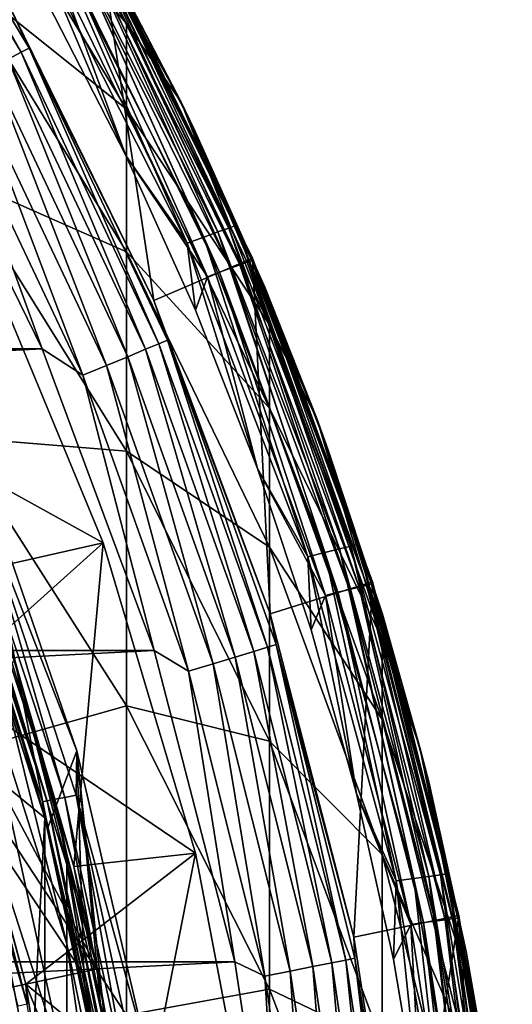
# Model space of a CAD drawing. Header units: millimetres. Extents: x -30 to 76, y -3 to 301.
# Tile 352 of 356: x 11.91 to 13.93, y 289.25 to 293.3. Entities that reach past the tile are written whole.
import ezdxf

# ---------------------------------------------------------------- set-up
doc = ezdxf.new("R2010")
doc.units = ezdxf.units.MM
doc.header["$LTSCALE"] = 81.481481
for name, color, linetype in [('132', 7, 'CONTINUOUS'), ('135', 7, 'CONTINUOUS'), ('136', 7, 'CONTINUOUS'), ('139', 7, 'CONTINUOUS'), ('146', 7, 'CONTINUOUS'), ('148', 7, 'CONTINUOUS'), ('149', 7, 'CONTINUOUS'), ('152', 7, 'CONTINUOUS'), ('154', 7, 'CONTINUOUS'), ('155', 7, 'CONTINUOUS'), ('157', 7, 'CONTINUOUS'), ('161', 7, 'CONTINUOUS'), ('276', 7, 'CONTINUOUS'), ('278', 7, 'CONTINUOUS'), ('279', 7, 'CONTINUOUS'), ('280', 7, 'CONTINUOUS'), ('282', 7, 'CONTINUOUS'), ('287', 7, 'CONTINUOUS'), ('289', 7, 'CONTINUOUS'), ('290', 7, 'CONTINUOUS'), ('407', 7, 'CONTINUOUS'), ('413', 7, 'CONTINUOUS'), ('460', 7, 'CONTINUOUS'), ('462', 7, 'CONTINUOUS')]:
    doc.layers.add(name, color=color, linetype=linetype)

msp = doc.modelspace()

# ---------------------------------------------------------------- linework, layer by layer
at = {"layer": '132', "color": 7, "linetype": 'CONTINUOUS', "true_color": 0xaaaaaa}
for points in [[(12.3469, 293.2855, 36.742), (11.6406, 294.1009, 33.2646), (11.6406, 294.4611, 36.6596), (12.3469, 293.2855, 36.742)], [(12.3469, 293.2855, 36.742), (11.6406, 294.4611, 36.6596), (11.881, 294.2055, 40), (12.3469, 293.2855, 36.742)], [(12.5693, 292.9655, 40), (12.3469, 293.2855, 36.742), (11.881, 294.2055, 40), (12.5693, 292.9655, 40)], [(12.3469, 292.9342, 33.4308), (11.6406, 293.4991, 29.9041), (11.6406, 294.1009, 33.2646), (12.3469, 292.9342, 33.4308)], [(12.3469, 292.9342, 33.4308), (11.6406, 294.1009, 33.2646), (12.3469, 293.2855, 36.742), (12.3469, 292.9342, 33.4308)], [(12.3469, 292.3473, 30.1531), (11.6406, 292.6589, 26.595), (11.6406, 293.4991, 29.9041), (12.3469, 292.3473, 30.1531)], [(12.3469, 292.3473, 30.1531), (11.6406, 293.4991, 29.9041), (12.3469, 292.9342, 33.4308), (12.3469, 292.3473, 30.1531)], [(12.9343, 292.0466, 36.8288), (12.3469, 292.9342, 33.4308), (12.3469, 293.2855, 36.742), (12.9343, 292.0466, 36.8288)], [(12.9343, 292.0466, 36.8288), (12.3469, 293.2855, 36.742), (12.5693, 292.9655, 40), (12.9343, 292.0466, 36.8288)], [(13.1285, 291.6623, 40), (12.9343, 292.0466, 36.8288), (12.5693, 292.9655, 40), (13.1285, 291.6623, 40)], [(12.9343, 291.7046, 33.6059), (12.3469, 292.3473, 30.1531), (12.3469, 292.9342, 33.4308), (12.9343, 291.7046, 33.6059)], [(12.9343, 291.7046, 33.6059), (12.3469, 292.9342, 33.4308), (12.9343, 292.0466, 36.8288), (12.9343, 291.7046, 33.6059)], [(12.3469, 291.5278, 26.9257), (11.6406, 291.5846, 23.3545), (11.6406, 292.6589, 26.595), (12.3469, 291.5278, 26.9257)], [(12.3469, 291.5278, 26.9257), (11.6406, 292.6589, 26.595), (12.3469, 292.3473, 30.1531), (12.3469, 291.5278, 26.9257)], [(12.9343, 291.1334, 30.4155), (12.3469, 291.5278, 26.9257), (12.3469, 292.3473, 30.1531), (12.9343, 291.1334, 30.4155)], [(12.9343, 291.1334, 30.4155), (12.3469, 292.3473, 30.1531), (12.9343, 291.7046, 33.6059), (12.9343, 291.1334, 30.4155)], [(13.3972, 290.7562, 36.9193), (12.9343, 291.7046, 33.6059), (12.9343, 292.0466, 36.8288), (13.3972, 290.7562, 36.9193)], [(13.3972, 290.7562, 36.9193), (12.9343, 292.0466, 36.8288), (13.1285, 291.6623, 40), (13.3972, 290.7562, 36.9193)], [(13.3972, 290.4239, 33.7882), (12.9343, 291.1334, 30.4155), (12.9343, 291.7046, 33.6059), (13.3972, 290.4239, 33.7882)], [(13.3972, 290.4239, 33.7882), (12.9343, 291.7046, 33.6059), (13.3972, 290.7562, 36.9193), (13.3972, 290.4239, 33.7882)], [(13.5531, 290.3091, 40), (13.3972, 290.7562, 36.9193), (13.1285, 291.6623, 40), (13.5531, 290.3091, 40)], [(12.3469, 290.48, 23.765), (11.6406, 290.2816, 20.1989), (11.6406, 291.5846, 23.3545), (12.3469, 290.48, 23.765)], [(12.3469, 290.48, 23.765), (11.6406, 291.5846, 23.3545), (12.3469, 291.5278, 26.9257), (12.3469, 290.48, 23.765)], [(12.9343, 290.3357, 27.2741), (12.3469, 290.48, 23.765), (12.3469, 291.5278, 26.9257), (12.9343, 290.3357, 27.2741)], [(12.9343, 290.3357, 27.2741), (12.3469, 291.5278, 26.9257), (12.9343, 291.1334, 30.4155), (12.9343, 290.3357, 27.2741)], [(13.3972, 289.869, 30.6889), (12.9343, 290.3357, 27.2741), (12.9343, 291.1334, 30.4155), (13.3972, 289.869, 30.6889)], [(13.3972, 289.869, 30.6889), (12.9343, 291.1334, 30.4155), (13.3972, 290.4239, 33.7882), (13.3972, 289.869, 30.6889)], [(13.731, 289.4267, 37.0125), (13.3972, 290.4239, 33.7882), (13.3972, 290.7562, 36.9193), (13.731, 289.4267, 37.0125)], [(13.731, 289.4267, 37.0125), (13.3972, 290.7562, 36.9193), (13.5531, 290.3091, 40), (13.731, 289.4267, 37.0125)], [(12.3469, 289.2092, 20.6873), (11.6406, 290.2816, 20.1989), (12.3469, 290.48, 23.765), (12.3469, 289.2092, 20.6873)], [(12.9343, 289.3158, 24.1977), (12.3469, 289.2092, 20.6873), (12.3469, 290.48, 23.765), (12.9343, 289.3158, 24.1977)], [(12.9343, 289.3158, 24.1977), (12.3469, 290.48, 23.765), (12.9343, 290.3357, 27.2741), (12.9343, 289.3158, 24.1977)], [(13.731, 289.1045, 33.9761), (13.3972, 289.869, 30.6889), (13.3972, 290.4239, 33.7882), (13.731, 289.1045, 33.9761)], [(13.731, 289.1045, 33.9761), (13.3972, 290.4239, 33.7882), (13.731, 289.4267, 37.0125), (13.731, 289.1045, 33.9761)], [(13.3972, 289.0941, 27.6371), (12.9343, 289.3158, 24.1977), (12.9343, 290.3357, 27.2741), (13.3972, 289.0941, 27.6371)], [(13.3972, 289.0941, 27.6371), (12.9343, 290.3357, 27.2741), (13.3972, 289.869, 30.6889), (13.3972, 289.0941, 27.6371)], [(12.3469, 289.2092, 20.6873), (11.6406, 288.7566, 17.1444), (11.6406, 290.2816, 20.1989), (12.3469, 289.2092, 20.6873)], [(13.8386, 288.92, 40), (13.731, 289.4267, 37.0125), (13.5531, 290.3091, 40), (13.8386, 288.92, 40)], [(13.731, 288.5664, 30.9705), (13.3972, 289.0941, 27.6371), (13.3972, 289.869, 30.6889), (13.731, 288.5664, 30.9705)], [(13.731, 288.5664, 30.9705), (13.3972, 289.869, 30.6889), (13.731, 289.1045, 33.9761), (13.731, 288.5664, 30.9705)], [(13.9326, 288.071, 37.1075), (13.731, 289.1045, 33.9761), (13.731, 289.4267, 37.0125), (13.9326, 288.071, 37.1075)], [(13.9326, 288.071, 37.1075), (13.731, 289.4267, 37.0125), (13.8386, 288.92, 40), (13.9326, 288.071, 37.1075)], [(12.9343, 288.0789, 21.202), (12.3469, 289.2092, 20.6873), (12.9343, 289.3158, 24.1977), (12.9343, 288.0789, 21.202)], [(13.3972, 288.1033, 24.6484), (12.9343, 288.0789, 21.202), (12.9343, 289.3158, 24.1977), (13.3972, 288.1033, 24.6484)], [(13.3972, 288.1033, 24.6484), (12.9343, 289.3158, 24.1977), (13.3972, 289.0941, 27.6371), (13.3972, 288.1033, 24.6484)]]:
    msp.add_3dface(points, dxfattribs=at)
at = {"layer": '135', "color": 7, "linetype": 'CONTINUOUS', "true_color": 0xaaaaaa}
for points in [[(11.7219, 290.6985, 33.7491), (12.101, 289.5024, 33.9194), (11.7219, 291.0328, 36.8999), (11.7219, 290.6985, 33.7491)], [(11.7219, 291.0328, 36.8999), (12.101, 289.5024, 33.9194), (12.101, 289.8276, 36.9844), (11.7219, 291.0328, 36.8999)], [(11.7219, 291.0328, 36.8999), (12.101, 289.8276, 36.9844), (11.8882, 290.6627, 40), (11.7219, 291.0328, 36.8999)], [(11.7219, 290.1401, 30.6303), (12.101, 288.9592, 30.8856), (11.7219, 290.6985, 33.7491), (11.7219, 290.1401, 30.6303)], [(11.7219, 290.6985, 33.7491), (12.101, 288.9592, 30.8856), (12.101, 289.5024, 33.9194), (11.7219, 290.6985, 33.7491)], [(11.8882, 290.6627, 40), (12.101, 289.8276, 36.9844), (12.2268, 289.3989, 40), (11.8882, 290.6627, 40)], [(11.7219, 289.3603, 27.5593), (12.101, 288.2007, 27.8982), (11.7219, 290.1401, 30.6303), (11.7219, 289.3603, 27.5593)], [(11.7219, 290.1401, 30.6303), (12.101, 288.2007, 27.8982), (12.101, 288.9592, 30.8856), (11.7219, 290.1401, 30.6303)], [(12.101, 289.5024, 33.9194), (12.3559, 288.2745, 34.0943), (12.101, 289.8276, 36.9844), (12.101, 289.5024, 33.9194)], [(12.101, 289.8276, 36.9844), (12.3559, 288.2745, 34.0943), (12.3559, 288.5903, 37.0711), (12.101, 289.8276, 36.9844)], [(12.101, 289.8276, 36.9844), (12.3559, 288.5903, 37.0711), (12.2268, 289.3989, 40), (12.101, 289.8276, 36.9844)], [(12.101, 288.9592, 30.8856), (12.3559, 287.7469, 31.1477), (12.101, 289.5024, 33.9194), (12.101, 288.9592, 30.8856)], [(12.101, 289.5024, 33.9194), (12.3559, 287.7469, 31.1477), (12.3559, 288.2745, 34.0943), (12.101, 289.5024, 33.9194)], [(12.2268, 289.3989, 40), (12.3559, 288.5903, 37.0711), (12.4315, 288.1066, 40), (12.2268, 289.3989, 40)], [(11.7219, 288.3633, 24.5518), (12.101, 287.2308, 24.9727), (11.7219, 289.3603, 27.5593), (11.7219, 288.3633, 24.5518)], [(11.7219, 289.3603, 27.5593), (12.101, 287.2308, 24.9727), (12.101, 288.2007, 27.8982), (11.7219, 289.3603, 27.5593)]]:
    msp.add_3dface(points, dxfattribs=at)
at = {"layer": '136', "color": 7, "linetype": 'CONTINUOUS', "true_color": 0xaaaaaa}
for points in [[(12.5693, 292.9655, 40), (11.881, 294.2055, 40), (12.2974, 293.4914, 111.7), (12.5693, 292.9655, 40)], [(12.6229, 292.8549, 111.7), (12.5693, 292.9655, 40), (12.2974, 293.4914, 111.7), (12.6229, 292.8549, 111.7)], [(13.1285, 291.6623, 40), (12.5693, 292.9655, 40), (12.9155, 292.2026, 111.7), (13.1285, 291.6623, 40)], [(12.9155, 292.2026, 111.7), (12.5693, 292.9655, 40), (12.6229, 292.8549, 111.7), (12.9155, 292.2026, 111.7)], [(13.1745, 291.5363, 111.7), (13.1285, 291.6623, 40), (12.9155, 292.2026, 111.7), (13.1745, 291.5363, 111.7)], [(13.5531, 290.3091, 40), (13.1285, 291.6623, 40), (13.3991, 290.8576, 111.7), (13.5531, 290.3091, 40)], [(13.3991, 290.8576, 111.7), (13.1285, 291.6623, 40), (13.1745, 291.5363, 111.7), (13.3991, 290.8576, 111.7)], [(13.5888, 290.1683, 111.7), (13.5531, 290.3091, 40), (13.3991, 290.8576, 111.7), (13.5888, 290.1683, 111.7)], [(13.8386, 288.92, 40), (13.5531, 290.3091, 40), (13.743, 289.4702, 111.7), (13.8386, 288.92, 40)], [(13.743, 289.4702, 111.7), (13.5531, 290.3091, 40), (13.5888, 290.1683, 111.7), (13.743, 289.4702, 111.7)], [(13.8614, 288.7652, 111.7), (13.8386, 288.92, 40), (13.743, 289.4702, 111.7), (13.8614, 288.7652, 111.7)]]:
    msp.add_3dface(points, dxfattribs=at)
at = {"layer": '139', "color": 7, "linetype": 'CONTINUOUS', "true_color": 0xaaaaaa}
for points in [[(11.8882, 290.6627, 40), (12.2268, 289.3989, 40), (11.8882, 290.6627, 93), (11.8882, 290.6627, 40)], [(11.8882, 290.6627, 93), (12.2268, 289.3989, 40), (12.2268, 289.3989, 93), (11.8882, 290.6627, 93)], [(12.2268, 289.3989, 40), (12.4315, 288.1066, 40), (12.2268, 289.3989, 93), (12.2268, 289.3989, 40)], [(12.2268, 289.3989, 93), (12.4315, 288.1066, 40), (12.4315, 288.1066, 93), (12.2268, 289.3989, 93)]]:
    msp.add_3dface(points, dxfattribs=at)
at = {"layer": '146', "color": 7, "linetype": 'CONTINUOUS', "true_color": 0xaaaaaa}
for points in [[(11.7409, 292.3804, 110), (11.759, 291.0398, 109.5004), (12.2501, 291.1502, 110), (11.7409, 292.3804, 110)], [(11.759, 291.0398, 109.5004), (12.1298, 289.8195, 109.5004), (12.2501, 291.1502, 110), (11.759, 291.0398, 109.5004)], [(12.2501, 291.1502, 110), (12.1298, 289.8195, 109.5004), (12.6308, 289.8744, 110), (12.2501, 291.1502, 110)], [(12.1298, 289.8195, 109.5004), (12.3744, 288.5678, 109.5004), (12.6308, 289.8744, 110), (12.1298, 289.8195, 109.5004)], [(12.6308, 289.8744, 110), (12.3744, 288.5678, 109.5004), (12.879, 288.5663, 110), (12.6308, 289.8744, 110)]]:
    msp.add_3dface(points, dxfattribs=at)
at = {"layer": '148', "color": 7, "linetype": 'CONTINUOUS', "true_color": 0x323232}
for points in [[(11.7409, 292.3804, 110), (12.2501, 291.1502, 110), (11.1452, 291.7623, 110), (11.7409, 292.3804, 110)], [(11.1452, 291.7623, 110), (12.2501, 291.1502, 110), (11.6029, 290.5699, 110), (11.1452, 291.7623, 110)], [(12.2501, 291.1502, 110), (12.6308, 289.8744, 110), (11.6029, 290.5699, 110), (12.2501, 291.1502, 110)], [(11.6029, 290.5699, 110), (12.6308, 289.8744, 110), (11.9334, 289.3364, 110), (11.6029, 290.5699, 110)], [(12.6308, 289.8744, 110), (12.879, 288.5663, 110), (11.9334, 289.3364, 110), (12.6308, 289.8744, 110)], [(11.9334, 289.3364, 110), (12.879, 288.5663, 110), (12.1331, 288.0754, 110), (11.9334, 289.3364, 110)]]:
    msp.add_3dface(points, dxfattribs=at)
at = {"layer": '149', "color": 7, "linetype": 'CONTINUOUS', "true_color": 0x323232}
for points in [[(11.8392, 290.6074, 112), (12.0226, 289.981, 112), (11.7178, 291.5279, 112), (11.8392, 290.6074, 112)], [(11.7178, 291.5279, 112), (12.0226, 289.981, 112), (12.1426, 290.2951, 112), (11.7178, 291.5279, 112)], [(12.0226, 289.981, 112), (12.173, 289.3459, 112), (12.1426, 290.2951, 112), (12.0226, 289.981, 112)], [(12.2898, 288.7038, 112), (12.3727, 288.0564, 112), (12.1426, 290.2951, 112), (12.2898, 288.7038, 112)], [(12.1426, 290.2951, 112), (12.3727, 288.0564, 112), (12.4382, 289.025, 112), (12.1426, 290.2951, 112)], [(12.173, 289.3459, 112), (12.2898, 288.7038, 112), (12.1426, 290.2951, 112), (12.173, 289.3459, 112)]]:
    msp.add_3dface(points, dxfattribs=at)
at = {"layer": '152', "color": 7, "linetype": 'CONTINUOUS', "true_color": 0x323232}
for points in [[(11.6029, 290.5699, 110), (11.9334, 289.3364, 110), (11.6029, 290.5699, 100), (11.6029, 290.5699, 110)], [(11.6029, 290.5699, 100), (11.9334, 289.3364, 110), (11.9334, 289.3364, 100), (11.6029, 290.5699, 100)], [(11.9334, 289.3364, 110), (12.1331, 288.0754, 110), (11.9334, 289.3364, 100), (11.9334, 289.3364, 110)], [(11.9334, 289.3364, 100), (12.1331, 288.0754, 110), (12.1331, 288.0754, 100), (11.9334, 289.3364, 100)]]:
    msp.add_3dface(points, dxfattribs=at)
at = {"layer": '154', "color": 7, "linetype": 'CONTINUOUS', "true_color": 0x323232}
for points in [[(11.8882, 290.6627, 100), (11.6029, 290.5699, 100), (12.2268, 289.3989, 100), (11.8882, 290.6627, 100)], [(11.6029, 290.5699, 100), (11.9334, 289.3364, 100), (12.2268, 289.3989, 100), (11.6029, 290.5699, 100)], [(12.2268, 289.3989, 100), (11.9334, 289.3364, 100), (12.4315, 288.1066, 100), (12.2268, 289.3989, 100)], [(11.9334, 289.3364, 100), (12.1331, 288.0754, 100), (12.4315, 288.1066, 100), (11.9334, 289.3364, 100)]]:
    msp.add_3dface(points, dxfattribs=at)
at = {"layer": '155', "color": 7, "linetype": 'CONTINUOUS', "true_color": 0x323232}
for points in [[(11.8882, 290.6627, 93), (12.2268, 289.3989, 93), (11.6029, 290.5699, 93), (11.8882, 290.6627, 93)], [(11.6029, 290.5699, 93), (12.2268, 289.3989, 93), (11.9334, 289.3364, 93), (11.6029, 290.5699, 93)], [(12.2268, 289.3989, 93), (12.4315, 288.1066, 93), (11.9334, 289.3364, 93), (12.2268, 289.3989, 93)], [(11.9334, 289.3364, 93), (12.4315, 288.1066, 93), (12.1331, 288.0754, 93), (11.9334, 289.3364, 93)]]:
    msp.add_3dface(points, dxfattribs=at)
at = {"layer": '157', "color": 7, "linetype": 'CONTINUOUS', "true_color": 0x323232}
for points in [[(11.6029, 290.57, 78.5), (11.9334, 289.3365, 78.5), (11.6285, 290.4485, 78.3887), (11.6029, 290.57, 78.5)], [(11.6285, 290.4485, 78.3887), (11.938, 289.2533, 78.3887), (11.5932, 290.4374, 78.283), (11.6285, 290.4485, 78.3887)], [(11.5932, 290.4374, 78.283), (11.938, 289.2533, 78.3887), (11.9017, 289.2459, 78.283), (11.5932, 290.4374, 78.283)], [(11.6285, 290.4485, 78.3887), (11.9334, 289.3365, 78.5), (11.938, 289.2533, 78.3887), (11.6285, 290.4485, 78.3887)], [(11.9334, 289.3365, 78.5), (12.1332, 288.0752, 78.5), (11.938, 289.2533, 78.3887), (11.9334, 289.3365, 78.5)]]:
    msp.add_3dface(points, dxfattribs=at)
at = {"layer": '161', "color": 7, "linetype": 'CONTINUOUS', "true_color": 0x323232}
for points in [[(12.0385, 293.6482, 111.9598), (12.664, 292.4078, 111.9598), (12.0946, 293.6754, 111.912), (12.0385, 293.6482, 111.9598)], [(12.0946, 293.6754, 111.912), (12.7227, 292.4289, 111.912), (12.1376, 293.6963, 111.8498), (12.0946, 293.6754, 111.912)], [(12.0946, 293.6754, 111.912), (12.664, 292.4078, 111.9598), (12.7227, 292.4289, 111.912), (12.0946, 293.6754, 111.912)], [(12.1376, 293.6963, 111.8498), (12.7676, 292.4451, 111.8498), (12.1646, 293.7094, 111.7773), (12.1376, 293.6963, 111.8498)], [(12.1376, 293.6963, 111.8498), (12.7227, 292.4289, 111.912), (12.7676, 292.4451, 111.8498), (12.1376, 293.6963, 111.8498)], [(12.2974, 293.4914, 111.7), (12.1646, 293.7094, 111.7773), (12.7959, 292.4553, 111.7773), (12.2974, 293.4914, 111.7)], [(12.1646, 293.7094, 111.7773), (12.7676, 292.4451, 111.8498), (12.7959, 292.4553, 111.7773), (12.1646, 293.7094, 111.7773)], [(11.9733, 293.6165, 111.9898), (12.5957, 292.3832, 111.9898), (12.0385, 293.6482, 111.9598), (11.9733, 293.6165, 111.9898)], [(12.0385, 293.6482, 111.9598), (12.5957, 292.3832, 111.9898), (12.664, 292.4078, 111.9598), (12.0385, 293.6482, 111.9598)], [(12.5957, 292.3832, 111.9898), (11.9733, 293.6165, 111.9898), (12.3435, 292.7438, 112), (12.5957, 292.3832, 111.9898)], [(12.3435, 292.7438, 112), (11.9733, 293.6165, 111.9898), (12.0244, 293.3653, 112), (12.3435, 292.7438, 112)], [(12.6229, 292.8549, 111.7), (12.2974, 293.4914, 111.7), (12.7959, 292.4553, 111.7773), (12.6229, 292.8549, 111.7)], [(12.9155, 292.2026, 111.7), (12.6229, 292.8549, 111.7), (12.7959, 292.4553, 111.7773), (12.9155, 292.2026, 111.7)], [(12.6304, 292.1068, 112), (12.5957, 292.3832, 111.9898), (12.3435, 292.7438, 112), (12.6304, 292.1068, 112)], [(12.664, 292.4078, 111.9598), (13.1621, 291.111, 111.9598), (12.7227, 292.4289, 111.912), (12.664, 292.4078, 111.9598)], [(12.7227, 292.4289, 111.912), (13.2226, 291.1258, 111.912), (12.7676, 292.4451, 111.8498), (12.7227, 292.4289, 111.912)], [(12.7227, 292.4289, 111.912), (13.1621, 291.111, 111.9598), (13.2226, 291.1258, 111.912), (12.7227, 292.4289, 111.912)], [(12.7676, 292.4451, 111.8498), (13.2691, 291.1371, 111.8498), (12.7959, 292.4553, 111.7773), (12.7676, 292.4451, 111.8498)], [(12.7676, 292.4451, 111.8498), (13.2226, 291.1258, 111.912), (13.2691, 291.1371, 111.8498), (12.7676, 292.4451, 111.8498)], [(12.9155, 292.2026, 111.7), (12.7959, 292.4553, 111.7773), (13.2983, 291.1442, 111.7773), (12.9155, 292.2026, 111.7)], [(12.7959, 292.4553, 111.7773), (13.2691, 291.1371, 111.8498), (13.2983, 291.1442, 111.7773), (12.7959, 292.4553, 111.7773)], [(12.5957, 292.3832, 111.9898), (13.0915, 291.0938, 111.9898), (12.664, 292.4078, 111.9598), (12.5957, 292.3832, 111.9898)], [(13.0915, 291.0938, 111.9898), (12.5957, 292.3832, 111.9898), (12.8846, 291.456, 112), (13.0915, 291.0938, 111.9898)], [(12.8846, 291.456, 112), (12.5957, 292.3832, 111.9898), (12.6304, 292.1068, 112), (12.8846, 291.456, 112)], [(12.664, 292.4078, 111.9598), (13.0915, 291.0938, 111.9898), (13.1621, 291.111, 111.9598), (12.664, 292.4078, 111.9598)], [(13.1745, 291.5363, 111.7), (12.9155, 292.2026, 111.7), (13.2983, 291.1442, 111.7773), (13.1745, 291.5363, 111.7)], [(13.3991, 290.8576, 111.7), (13.1745, 291.5363, 111.7), (13.2983, 291.1442, 111.7773), (13.3991, 290.8576, 111.7)], [(13.1052, 290.7931, 112), (13.0915, 291.0938, 111.9898), (12.8846, 291.456, 112), (13.1052, 290.7931, 112)], [(13.1621, 291.111, 111.9598), (13.5277, 289.7708, 111.9598), (13.2226, 291.1258, 111.912), (13.1621, 291.111, 111.9598)], [(13.2226, 291.1258, 111.912), (13.5895, 289.7791, 111.912), (13.2691, 291.1371, 111.8498), (13.2226, 291.1258, 111.912)], [(13.2226, 291.1258, 111.912), (13.5277, 289.7708, 111.9598), (13.5895, 289.7791, 111.912), (13.2226, 291.1258, 111.912)], [(13.2691, 291.1371, 111.8498), (13.637, 289.7854, 111.8498), (13.2983, 291.1442, 111.7773), (13.2691, 291.1371, 111.8498)], [(13.2691, 291.1371, 111.8498), (13.5895, 289.7791, 111.912), (13.637, 289.7854, 111.8498), (13.2691, 291.1371, 111.8498)], [(13.3991, 290.8576, 111.7), (13.2983, 291.1442, 111.7773), (13.6668, 289.7893, 111.7773), (13.3991, 290.8576, 111.7)], [(13.2983, 291.1442, 111.7773), (13.637, 289.7854, 111.8498), (13.6668, 289.7893, 111.7773), (13.2983, 291.1442, 111.7773)], [(13.0915, 291.0938, 111.9898), (13.4557, 289.7612, 111.9898), (13.1621, 291.111, 111.9598), (13.0915, 291.0938, 111.9898)], [(13.4557, 289.7612, 111.9898), (13.0915, 291.0938, 111.9898), (13.2917, 290.1198, 112), (13.4557, 289.7612, 111.9898)], [(13.2917, 290.1198, 112), (13.0915, 291.0938, 111.9898), (13.1052, 290.7931, 112), (13.2917, 290.1198, 112)], [(13.1621, 291.111, 111.9598), (13.4557, 289.7612, 111.9898), (13.5277, 289.7708, 111.9598), (13.1621, 291.111, 111.9598)], [(13.5888, 290.1683, 111.7), (13.3991, 290.8576, 111.7), (13.6668, 289.7893, 111.7773), (13.5888, 290.1683, 111.7)], [(13.743, 289.4702, 111.7), (13.5888, 290.1683, 111.7), (13.6668, 289.7893, 111.7773), (13.743, 289.4702, 111.7)], [(13.4436, 289.4379, 112), (13.4557, 289.7612, 111.9898), (13.2917, 290.1198, 112), (13.4436, 289.4379, 112)], [(13.637, 289.7854, 111.8498), (13.8675, 288.4036, 111.8498), (13.6668, 289.7893, 111.7773), (13.637, 289.7854, 111.8498)], [(13.743, 289.4702, 111.7), (13.6668, 289.7893, 111.7773), (13.8976, 288.4044, 111.7773), (13.743, 289.4702, 111.7)], [(13.6668, 289.7893, 111.7773), (13.8675, 288.4036, 111.8498), (13.8976, 288.4044, 111.7773), (13.6668, 289.7893, 111.7773)], [(13.5606, 288.7491, 112), (13.4557, 289.7612, 111.9898), (13.4436, 289.4379, 112), (13.5606, 288.7491, 112)], [(13.4557, 289.7612, 111.9898), (13.6846, 288.3989, 111.9898), (13.5277, 289.7708, 111.9598), (13.4557, 289.7612, 111.9898)], [(13.6846, 288.3989, 111.9898), (13.4557, 289.7612, 111.9898), (13.5606, 288.7491, 112), (13.6846, 288.3989, 111.9898)], [(13.5277, 289.7708, 111.9598), (13.7573, 288.4007, 111.9598), (13.5895, 289.7791, 111.912), (13.5277, 289.7708, 111.9598)], [(13.5277, 289.7708, 111.9598), (13.6846, 288.3989, 111.9898), (13.7573, 288.4007, 111.9598), (13.5277, 289.7708, 111.9598)], [(13.5895, 289.7791, 111.912), (13.8197, 288.4024, 111.912), (13.637, 289.7854, 111.8498), (13.5895, 289.7791, 111.912)], [(13.5895, 289.7791, 111.912), (13.7573, 288.4007, 111.9598), (13.8197, 288.4024, 111.912), (13.5895, 289.7791, 111.912)], [(13.637, 289.7854, 111.8498), (13.8197, 288.4024, 111.912), (13.8675, 288.4036, 111.8498), (13.637, 289.7854, 111.8498)], [(13.8614, 288.7652, 111.7), (13.743, 289.4702, 111.7), (13.8976, 288.4044, 111.7773), (13.8614, 288.7652, 111.7)]]:
    msp.add_3dface(points, dxfattribs=at)
at = {"layer": '276', "color": 7, "linetype": 'CONTINUOUS', "true_color": 0xaaaaaa}
for points in [[(11.8548, 293.3799, 238.5017), (12.4596, 292.1468, 238.5017), (12.2402, 293.5939, 112.2007), (11.8548, 293.3799, 238.5017)], [(12.2402, 293.5939, 112.2007), (12.4596, 292.1468, 238.5017), (12.8648, 292.3207, 112.2007), (12.2402, 293.5939, 112.2007)], [(12.4596, 292.1468, 238.5017), (12.9366, 290.8589, 238.5017), (12.8648, 292.3207, 112.2007), (12.4596, 292.1468, 238.5017)], [(12.8648, 292.3207, 112.2007), (12.9366, 290.8589, 238.5017), (13.3573, 290.9909, 112.2007), (12.8648, 292.3207, 112.2007)], [(12.9366, 290.8589, 238.5017), (13.2809, 289.5293, 238.5017), (13.3573, 290.9909, 112.2007), (12.9366, 290.8589, 238.5017)], [(13.3573, 290.9909, 112.2007), (13.2809, 289.5293, 238.5017), (13.7127, 289.618, 112.2007), (13.3573, 290.9909, 112.2007)], [(13.2809, 289.5293, 238.5017), (13.4889, 288.1717, 238.5017), (13.7127, 289.618, 112.2007), (13.2809, 289.5293, 238.5017)], [(13.7127, 289.618, 112.2007), (13.4889, 288.1717, 238.5017), (13.9275, 288.2163, 112.2007), (13.7127, 289.618, 112.2007)]]:
    msp.add_3dface(points, dxfattribs=at)
at = {"layer": '278', "color": 7, "linetype": 'CONTINUOUS', "true_color": 0xaaaaaa}
for points in [[(12.0119, 290.0186, 112.1993), (11.4133, 290.5084, 236.8007), (11.827, 290.6428, 112.1993), (12.0119, 290.0186, 112.1993)], [(11.7385, 289.2951, 236.8007), (11.4133, 290.5084, 236.8007), (12.1639, 289.3855, 112.1993), (11.7385, 289.2951, 236.8007)], [(12.1639, 289.3855, 112.1993), (11.4133, 290.5084, 236.8007), (12.0119, 290.0186, 112.1993), (12.1639, 289.3855, 112.1993)], [(12.2825, 288.7454, 112.1993), (11.7385, 289.2951, 236.8007), (12.1639, 289.3855, 112.1993), (12.2825, 288.7454, 112.1993)], [(11.935, 288.0544, 236.8007), (11.7385, 289.2951, 236.8007), (12.3675, 288.0999, 112.1993), (11.935, 288.0544, 236.8007)], [(12.3675, 288.0999, 112.1993), (11.7385, 289.2951, 236.8007), (12.2825, 288.7454, 112.1993), (12.3675, 288.0999, 112.1993)]]:
    msp.add_3dface(points, dxfattribs=at)
at = {"layer": '279', "color": 7, "linetype": 'CONTINUOUS', "true_color": 0xaaaaaa}
for points in [[(12.3435, 292.7438, 112), (12.0244, 293.3653, 112), (12.0638, 293.4996, 112), (12.3435, 292.7438, 112)], [(12.6796, 292.2451, 112), (12.3435, 292.7438, 112), (12.0638, 293.4996, 112), (12.6796, 292.2451, 112)], [(12.6304, 292.1068, 112), (12.3435, 292.7438, 112), (12.6796, 292.2451, 112), (12.6304, 292.1068, 112)], [(12.8846, 291.456, 112), (12.6304, 292.1068, 112), (12.6796, 292.2451, 112), (12.8846, 291.456, 112)], [(13.1653, 290.9347, 112), (12.8846, 291.456, 112), (12.6796, 292.2451, 112), (13.1653, 290.9347, 112)], [(13.1052, 290.7931, 112), (12.8846, 291.456, 112), (13.1653, 290.9347, 112), (13.1052, 290.7931, 112)], [(13.2917, 290.1198, 112), (13.1052, 290.7931, 112), (13.1653, 290.9347, 112), (13.2917, 290.1198, 112)], [(13.516, 289.5818, 112), (13.2917, 290.1198, 112), (13.1653, 290.9347, 112), (13.516, 289.5818, 112)], [(13.4436, 289.4379, 112), (13.2917, 290.1198, 112), (13.516, 289.5818, 112), (13.4436, 289.4379, 112)], [(13.5606, 288.7491, 112), (13.4436, 289.4379, 112), (13.516, 289.5818, 112), (13.5606, 288.7491, 112)], [(13.7281, 288.2005, 112), (13.5606, 288.7491, 112), (13.516, 289.5818, 112), (13.7281, 288.2005, 112)]]:
    msp.add_3dface(points, dxfattribs=at)
at = {"layer": '280', "color": 7, "linetype": 'CONTINUOUS', "true_color": 0xaaaaaa}
for points in [[(11.4181, 293.1364, 239), (-12.0005, 291.9487, 239), (12.0005, 291.9487, 239), (11.4181, 293.1364, 239)], [(-12.0005, 291.9487, 239), (-12.4599, 290.7081, 239), (12.0005, 291.9487, 239), (-12.0005, 291.9487, 239)], [(12.0005, 291.9487, 239), (-12.4599, 290.7081, 239), (12.4599, 290.7081, 239), (12.0005, 291.9487, 239)], [(-12.4599, 290.7081, 239), (-12.7914, 289.4275, 239), (12.4599, 290.7081, 239), (-12.4599, 290.7081, 239)], [(12.4599, 290.7081, 239), (-12.7914, 289.4275, 239), (12.7914, 289.4275, 239), (12.4599, 290.7081, 239)], [(-12.7914, 289.4275, 239), (-12.9916, 288.1197, 239), (12.7914, 289.4275, 239), (-12.7914, 289.4275, 239)], [(12.7914, 289.4275, 239), (-12.9916, 288.1197, 239), (12.9916, 288.1197, 239), (12.7914, 289.4275, 239)]]:
    msp.add_3dface(points, dxfattribs=at)
at = {"layer": '282', "color": 7, "linetype": 'CONTINUOUS', "true_color": 0xaaaaaa}
for points in [[(11.2318, 294.3048, 238.7182), (11.9133, 293.1678, 238.7182), (11.2627, 294.3255, 238.6127), (11.2318, 294.3048, 238.7182)], [(11.8548, 293.3799, 238.5017), (11.2627, 294.3255, 238.6127), (11.9461, 293.1853, 238.6127), (11.8548, 293.3799, 238.5017)], [(11.2627, 294.3255, 238.6127), (11.9133, 293.1678, 238.7182), (11.9461, 293.1853, 238.6127), (11.2627, 294.3255, 238.6127)], [(11.2318, 294.3048, 238.7182), (11.8606, 293.1396, 238.8127), (11.9133, 293.1678, 238.7182), (11.2318, 294.3048, 238.7182)], [(12.4596, 292.1468, 238.5017), (11.8548, 293.3799, 238.5017), (11.9461, 293.1853, 238.6127), (12.4596, 292.1468, 238.5017)], [(11.8606, 293.1396, 238.8127), (12.4249, 291.9465, 238.8127), (11.9133, 293.1678, 238.7182), (11.8606, 293.1396, 238.8127)], [(11.9133, 293.1678, 238.7182), (12.4801, 291.9694, 238.7182), (11.9461, 293.1853, 238.6127), (11.9133, 293.1678, 238.7182)], [(11.9133, 293.1678, 238.7182), (12.4249, 291.9465, 238.8127), (12.4801, 291.9694, 238.7182), (11.9133, 293.1678, 238.7182)], [(12.4596, 292.1468, 238.5017), (11.9461, 293.1853, 238.6127), (12.5145, 291.9837, 238.6127), (12.4596, 292.1468, 238.5017)], [(11.9461, 293.1853, 238.6127), (12.4801, 291.9694, 238.7182), (12.5145, 291.9837, 238.6127), (11.9461, 293.1853, 238.6127)], [(11.4181, 293.1364, 239), (12.0005, 291.9487, 239), (11.6139, 293.0078, 238.9876), (11.4181, 293.1364, 239)], [(11.7907, 293.1023, 238.8916), (12.3516, 291.9162, 238.8916), (11.8606, 293.1396, 238.8127), (11.7907, 293.1023, 238.8916)], [(11.8606, 293.1396, 238.8127), (12.3516, 291.9162, 238.8916), (12.4249, 291.9465, 238.8127), (11.8606, 293.1396, 238.8127)], [(11.7071, 293.0576, 238.9509), (12.2641, 291.8799, 238.9509), (11.7907, 293.1023, 238.8916), (11.7071, 293.0576, 238.9509)], [(11.7907, 293.1023, 238.8916), (12.2641, 291.8799, 238.9509), (12.3516, 291.9162, 238.8916), (11.7907, 293.1023, 238.8916)], [(11.6139, 293.0078, 238.9876), (12.1665, 291.8395, 238.9876), (11.7071, 293.0576, 238.9509), (11.6139, 293.0078, 238.9876)], [(11.7071, 293.0576, 238.9509), (12.1665, 291.8395, 238.9876), (12.2641, 291.8799, 238.9509), (11.7071, 293.0576, 238.9509)], [(11.6139, 293.0078, 238.9876), (12.0005, 291.9487, 239), (12.1665, 291.8395, 238.9876), (11.6139, 293.0078, 238.9876)], [(12.9366, 290.8589, 238.5017), (12.4596, 292.1468, 238.5017), (12.5145, 291.9837, 238.6127), (12.9366, 290.8589, 238.5017)], [(12.4801, 291.9694, 238.7182), (12.9267, 290.7213, 238.7182), (12.5145, 291.9837, 238.6127), (12.4801, 291.9694, 238.7182)], [(12.9366, 290.8589, 238.5017), (12.5145, 291.9837, 238.6127), (12.9623, 290.7321, 238.6127), (12.9366, 290.8589, 238.5017)], [(12.5145, 291.9837, 238.6127), (12.9267, 290.7213, 238.7182), (12.9623, 290.7321, 238.6127), (12.5145, 291.9837, 238.6127)], [(12.0005, 291.9487, 239), (12.4599, 290.7081, 239), (12.1665, 291.8395, 238.9876), (12.0005, 291.9487, 239)], [(12.3516, 291.9162, 238.8916), (12.7936, 290.6809, 238.8916), (12.4249, 291.9465, 238.8127), (12.3516, 291.9162, 238.8916)], [(12.4249, 291.9465, 238.8127), (12.8695, 290.7039, 238.8127), (12.4801, 291.9694, 238.7182), (12.4249, 291.9465, 238.8127)], [(12.4249, 291.9465, 238.8127), (12.7936, 290.6809, 238.8916), (12.8695, 290.7039, 238.8127), (12.4249, 291.9465, 238.8127)], [(12.4801, 291.9694, 238.7182), (12.8695, 290.7039, 238.8127), (12.9267, 290.7213, 238.7182), (12.4801, 291.9694, 238.7182)], [(12.2641, 291.8799, 238.9509), (12.7029, 290.6534, 238.9509), (12.3516, 291.9162, 238.8916), (12.2641, 291.8799, 238.9509)], [(12.3516, 291.9162, 238.8916), (12.7029, 290.6534, 238.9509), (12.7936, 290.6809, 238.8916), (12.3516, 291.9162, 238.8916)], [(12.1665, 291.8395, 238.9876), (12.6019, 290.6227, 238.9876), (12.2641, 291.8799, 238.9509), (12.1665, 291.8395, 238.9876)], [(12.2641, 291.8799, 238.9509), (12.6019, 290.6227, 238.9876), (12.7029, 290.6534, 238.9509), (12.2641, 291.8799, 238.9509)], [(12.1665, 291.8395, 238.9876), (12.4599, 290.7081, 239), (12.6019, 290.6227, 238.9876), (12.1665, 291.8395, 238.9876)], [(13.2809, 289.5293, 238.5017), (12.9366, 290.8589, 238.5017), (12.9623, 290.7321, 238.6127), (13.2809, 289.5293, 238.5017)], [(12.8695, 290.7039, 238.8127), (13.1902, 289.4237, 238.8127), (12.9267, 290.7213, 238.7182), (12.8695, 290.7039, 238.8127)], [(12.9267, 290.7213, 238.7182), (13.2488, 289.4353, 238.7182), (12.9623, 290.7321, 238.6127), (12.9267, 290.7213, 238.7182)], [(12.9267, 290.7213, 238.7182), (13.1902, 289.4237, 238.8127), (13.2488, 289.4353, 238.7182), (12.9267, 290.7213, 238.7182)], [(13.2809, 289.5293, 238.5017), (12.9623, 290.7321, 238.6127), (13.2853, 289.4426, 238.6127), (13.2809, 289.5293, 238.5017)], [(12.9623, 290.7321, 238.6127), (13.2488, 289.4353, 238.7182), (13.2853, 289.4426, 238.6127), (12.9623, 290.7321, 238.6127)], [(12.4599, 290.7081, 239), (12.7914, 289.4275, 239), (12.6019, 290.6227, 238.9876), (12.4599, 290.7081, 239)], [(12.7029, 290.6534, 238.9509), (13.0194, 289.3897, 238.9509), (12.7936, 290.6809, 238.8916), (12.7029, 290.6534, 238.9509)], [(12.7936, 290.6809, 238.8916), (13.1124, 289.4082, 238.8916), (12.8695, 290.7039, 238.8127), (12.7936, 290.6809, 238.8916)], [(12.7936, 290.6809, 238.8916), (13.0194, 289.3897, 238.9509), (13.1124, 289.4082, 238.8916), (12.7936, 290.6809, 238.8916)], [(12.8695, 290.7039, 238.8127), (13.1124, 289.4082, 238.8916), (13.1902, 289.4237, 238.8127), (12.8695, 290.7039, 238.8127)], [(12.6019, 290.6227, 238.9876), (12.9159, 289.3691, 238.9876), (12.7029, 290.6534, 238.9509), (12.6019, 290.6227, 238.9876)], [(12.7029, 290.6534, 238.9509), (12.9159, 289.3691, 238.9876), (13.0194, 289.3897, 238.9509), (12.7029, 290.6534, 238.9509)], [(12.6019, 290.6227, 238.9876), (12.7914, 289.4275, 239), (12.9159, 289.3691, 238.9876), (12.6019, 290.6227, 238.9876)], [(13.4889, 288.1717, 238.5017), (13.2809, 289.5293, 238.5017), (13.2853, 289.4426, 238.6127), (13.4889, 288.1717, 238.5017)], [(12.7914, 289.4275, 239), (12.9916, 288.1197, 239), (12.9159, 289.3691, 238.9876), (12.7914, 289.4275, 239)], [(13.1124, 289.4082, 238.8916), (13.3049, 288.1104, 238.8916), (13.1902, 289.4237, 238.8127), (13.1124, 289.4082, 238.8916)], [(13.1902, 289.4237, 238.8127), (13.3838, 288.1182, 238.8127), (13.2488, 289.4353, 238.7182), (13.1902, 289.4237, 238.8127)], [(13.1902, 289.4237, 238.8127), (13.3049, 288.1104, 238.8916), (13.3838, 288.1182, 238.8127), (13.1902, 289.4237, 238.8127)], [(13.2488, 289.4353, 238.7182), (13.4433, 288.124, 238.7182), (13.2853, 289.4426, 238.6127), (13.2488, 289.4353, 238.7182)], [(13.2488, 289.4353, 238.7182), (13.3838, 288.1182, 238.8127), (13.4433, 288.124, 238.7182), (13.2488, 289.4353, 238.7182)], [(13.4889, 288.1717, 238.5017), (13.2853, 289.4426, 238.6127), (13.4803, 288.1277, 238.6127), (13.4889, 288.1717, 238.5017)], [(13.2853, 289.4426, 238.6127), (13.4433, 288.124, 238.7182), (13.4803, 288.1277, 238.6127), (13.2853, 289.4426, 238.6127)], [(12.9159, 289.3691, 238.9876), (13.1055, 288.0908, 238.9876), (13.0194, 289.3897, 238.9509), (12.9159, 289.3691, 238.9876)], [(13.0194, 289.3897, 238.9509), (13.2106, 288.1011, 238.9509), (13.1124, 289.4082, 238.8916), (13.0194, 289.3897, 238.9509)], [(13.0194, 289.3897, 238.9509), (13.1055, 288.0908, 238.9876), (13.2106, 288.1011, 238.9509), (13.0194, 289.3897, 238.9509)], [(13.1124, 289.4082, 238.8916), (13.2106, 288.1011, 238.9509), (13.3049, 288.1104, 238.8916), (13.1124, 289.4082, 238.8916)], [(12.9159, 289.3691, 238.9876), (12.9916, 288.1197, 239), (13.1055, 288.0908, 238.9876), (12.9159, 289.3691, 238.9876)]]:
    msp.add_3dface(points, dxfattribs=at)
at = {"layer": '287', "color": 7, "linetype": 'CONTINUOUS', "true_color": 0xaaaaaa}
msp.add_3dface([(11.7385, 289.2951, 236.8007), (11.935, 288.0544, 236.8007), (11.7482, 289.2143, 236.8523), (11.7385, 289.2951, 236.8007)], dxfattribs=at)
at = {"layer": '289', "color": 7, "linetype": 'CONTINUOUS', "true_color": 0xaaaaaa}
for points in [[(12.2402, 293.5939, 112.2007), (12.8648, 292.3207, 112.2007), (12.2378, 293.5847, 112.149), (12.2402, 293.5939, 112.2007)], [(12.1539, 293.544, 112.0269), (12.1912, 293.5621, 112.0589), (12.7738, 292.2796, 112.0269), (12.1539, 293.544, 112.0269)], [(12.1912, 293.5621, 112.0589), (12.2199, 293.576, 112.1005), (12.8129, 292.2937, 112.0589), (12.1912, 293.5621, 112.0589)], [(12.1912, 293.5621, 112.0589), (12.8129, 292.2937, 112.0589), (12.7738, 292.2796, 112.0269), (12.1912, 293.5621, 112.0589)], [(12.2199, 293.576, 112.1005), (12.2378, 293.5847, 112.149), (12.8429, 292.3045, 112.1005), (12.2199, 293.576, 112.1005)], [(12.2199, 293.576, 112.1005), (12.8429, 292.3045, 112.1005), (12.8129, 292.2937, 112.0589), (12.2199, 293.576, 112.1005)], [(12.2378, 293.5847, 112.149), (12.8648, 292.3207, 112.2007), (12.8616, 292.3113, 112.149), (12.2378, 293.5847, 112.149)], [(12.2378, 293.5847, 112.149), (12.8616, 292.3113, 112.149), (12.8429, 292.3045, 112.1005), (12.2378, 293.5847, 112.149)], [(12.6796, 292.2451, 112), (12.0638, 293.4996, 112), (12.1103, 293.5228, 112.0068), (12.6796, 292.2451, 112)], [(12.1103, 293.5228, 112.0068), (12.1539, 293.544, 112.0269), (12.7283, 292.2632, 112.0068), (12.1103, 293.5228, 112.0068)], [(12.6796, 292.2451, 112), (12.1103, 293.5228, 112.0068), (12.7283, 292.2632, 112.0068), (12.6796, 292.2451, 112)], [(12.1539, 293.544, 112.0269), (12.7738, 292.2796, 112.0269), (12.7283, 292.2632, 112.0068), (12.1539, 293.544, 112.0269)], [(12.8129, 292.2937, 112.0589), (12.8429, 292.3045, 112.1005), (13.3031, 290.9689, 112.0589), (12.8129, 292.2937, 112.0589)], [(12.8429, 292.3045, 112.1005), (12.8616, 292.3113, 112.149), (13.334, 290.9765, 112.1005), (12.8429, 292.3045, 112.1005)], [(12.8429, 292.3045, 112.1005), (13.334, 290.9765, 112.1005), (13.3031, 290.9689, 112.0589), (12.8429, 292.3045, 112.1005)], [(12.8648, 292.3207, 112.2007), (13.3573, 290.9909, 112.2007), (12.8616, 292.3113, 112.149), (12.8648, 292.3207, 112.2007)], [(12.8616, 292.3113, 112.149), (13.3573, 290.9909, 112.2007), (13.3534, 290.9812, 112.149), (12.8616, 292.3113, 112.149)], [(12.8616, 292.3113, 112.149), (13.3534, 290.9812, 112.149), (13.334, 290.9765, 112.1005), (12.8616, 292.3113, 112.149)], [(13.1653, 290.9347, 112), (12.6796, 292.2451, 112), (12.7283, 292.2632, 112.0068), (13.1653, 290.9347, 112)], [(12.7283, 292.2632, 112.0068), (12.7738, 292.2796, 112.0269), (13.2156, 290.9476, 112.0068), (12.7283, 292.2632, 112.0068)], [(13.1653, 290.9347, 112), (12.7283, 292.2632, 112.0068), (13.2156, 290.9476, 112.0068), (13.1653, 290.9347, 112)], [(12.7738, 292.2796, 112.0269), (12.8129, 292.2937, 112.0589), (13.2627, 290.9591, 112.0269), (12.7738, 292.2796, 112.0269)], [(12.7738, 292.2796, 112.0269), (13.2627, 290.9591, 112.0269), (13.2156, 290.9476, 112.0068), (12.7738, 292.2796, 112.0269)], [(12.8129, 292.2937, 112.0589), (13.3031, 290.9689, 112.0589), (13.2627, 290.9591, 112.0269), (12.8129, 292.2937, 112.0589)], [(13.2627, 290.9591, 112.0269), (13.3031, 290.9689, 112.0589), (13.6155, 289.5958, 112.0269), (13.2627, 290.9591, 112.0269)], [(13.3031, 290.9689, 112.0589), (13.334, 290.9765, 112.1005), (13.6567, 289.6013, 112.0589), (13.3031, 290.9689, 112.0589)], [(13.3031, 290.9689, 112.0589), (13.6567, 289.6013, 112.0589), (13.6155, 289.5958, 112.0269), (13.3031, 290.9689, 112.0589)], [(13.334, 290.9765, 112.1005), (13.3534, 290.9812, 112.149), (13.6883, 289.6055, 112.1005), (13.334, 290.9765, 112.1005)], [(13.334, 290.9765, 112.1005), (13.6883, 289.6055, 112.1005), (13.6567, 289.6013, 112.0589), (13.334, 290.9765, 112.1005)], [(13.3573, 290.9909, 112.2007), (13.7127, 289.618, 112.2007), (13.3534, 290.9812, 112.149), (13.3573, 290.9909, 112.2007)], [(13.3534, 290.9812, 112.149), (13.7127, 289.618, 112.2007), (13.708, 289.6081, 112.149), (13.3534, 290.9812, 112.149)], [(13.3534, 290.9812, 112.149), (13.708, 289.6081, 112.149), (13.6883, 289.6055, 112.1005), (13.3534, 290.9812, 112.149)], [(13.516, 289.5818, 112), (13.1653, 290.9347, 112), (13.2156, 290.9476, 112.0068), (13.516, 289.5818, 112)], [(13.2156, 290.9476, 112.0068), (13.2627, 290.9591, 112.0269), (13.5674, 289.5894, 112.0068), (13.2156, 290.9476, 112.0068)], [(13.516, 289.5818, 112), (13.2156, 290.9476, 112.0068), (13.5674, 289.5894, 112.0068), (13.516, 289.5818, 112)], [(13.2627, 290.9591, 112.0269), (13.6155, 289.5958, 112.0269), (13.5674, 289.5894, 112.0068), (13.2627, 290.9591, 112.0269)], [(13.7281, 288.2005, 112), (13.516, 289.5818, 112), (13.5674, 289.5894, 112.0068), (13.7281, 288.2005, 112)], [(13.5674, 289.5894, 112.0068), (13.6155, 289.5958, 112.0269), (13.78, 288.2026, 112.0068), (13.5674, 289.5894, 112.0068)], [(13.7281, 288.2005, 112), (13.5674, 289.5894, 112.0068), (13.78, 288.2026, 112.0068), (13.7281, 288.2005, 112)], [(13.6155, 289.5958, 112.0269), (13.6567, 289.6013, 112.0589), (13.8285, 288.2038, 112.0269), (13.6155, 289.5958, 112.0269)], [(13.6155, 289.5958, 112.0269), (13.8285, 288.2038, 112.0269), (13.78, 288.2026, 112.0068), (13.6155, 289.5958, 112.0269)], [(13.6567, 289.6013, 112.0589), (13.6883, 289.6055, 112.1005), (13.8701, 288.2049, 112.0589), (13.6567, 289.6013, 112.0589)], [(13.6567, 289.6013, 112.0589), (13.8701, 288.2049, 112.0589), (13.8285, 288.2038, 112.0269), (13.6567, 289.6013, 112.0589)], [(13.6883, 289.6055, 112.1005), (13.708, 289.6081, 112.149), (13.9019, 288.2058, 112.1005), (13.6883, 289.6055, 112.1005)], [(13.6883, 289.6055, 112.1005), (13.9019, 288.2058, 112.1005), (13.8701, 288.2049, 112.0589), (13.6883, 289.6055, 112.1005)], [(13.7127, 289.618, 112.2007), (13.9275, 288.2163, 112.2007), (13.708, 289.6081, 112.149), (13.7127, 289.618, 112.2007)], [(13.708, 289.6081, 112.149), (13.9275, 288.2163, 112.2007), (13.9218, 288.2063, 112.149), (13.708, 289.6081, 112.149)], [(13.708, 289.6081, 112.149), (13.9218, 288.2063, 112.149), (13.9019, 288.2058, 112.1005), (13.708, 289.6081, 112.149)]]:
    msp.add_3dface(points, dxfattribs=at)
at = {"layer": '290', "color": 7, "linetype": 'CONTINUOUS', "true_color": 0xaaaaaa}
for points in [[(11.7178, 291.5279, 112), (12.1426, 290.2951, 112), (11.729, 291.3599, 112.0067), (11.7178, 291.5279, 112)], [(12.0206, 290.0901, 112.0996), (11.6127, 291.3236, 112.0996), (11.6432, 291.3331, 112.0583), (12.0206, 290.0901, 112.0996)], [(12.0519, 290.0962, 112.0583), (11.6432, 291.3331, 112.0583), (11.6829, 291.3455, 112.0266), (12.0519, 290.0962, 112.0583)], [(12.0519, 290.0962, 112.0583), (12.0206, 290.0901, 112.0996), (11.6432, 291.3331, 112.0583), (12.0519, 290.0962, 112.0583)], [(11.729, 291.3599, 112.0067), (12.0927, 290.1042, 112.0266), (11.6829, 291.3455, 112.0266), (11.729, 291.3599, 112.0067)], [(12.0927, 290.1042, 112.0266), (12.0519, 290.0962, 112.0583), (11.6829, 291.3455, 112.0266), (12.0927, 290.1042, 112.0266)], [(11.729, 291.3599, 112.0067), (12.1426, 290.2951, 112), (12.1401, 290.1134, 112.0067), (11.729, 291.3599, 112.0067)], [(11.729, 291.3599, 112.0067), (12.1401, 290.1134, 112.0067), (12.0927, 290.1042, 112.0266), (11.729, 291.3599, 112.0067)], [(12.0008, 290.0863, 112.1477), (11.5935, 291.3176, 112.1477), (11.6127, 291.3236, 112.0996), (12.0008, 290.0863, 112.1477)], [(12.0008, 290.0863, 112.1477), (11.6097, 291.2565, 112.1993), (11.5935, 291.3176, 112.1477), (12.0008, 290.0863, 112.1477)], [(12.0206, 290.0901, 112.0996), (12.0008, 290.0863, 112.1477), (11.6127, 291.3236, 112.0996), (12.0206, 290.0901, 112.0996)], [(11.827, 290.6428, 112.1993), (11.6097, 291.2565, 112.1993), (12.0008, 290.0863, 112.1477), (11.827, 290.6428, 112.1993)], [(12.0119, 290.0186, 112.1993), (11.827, 290.6428, 112.1993), (12.0008, 290.0863, 112.1477), (12.0119, 290.0186, 112.1993)], [(12.1426, 290.2951, 112), (12.4382, 289.025, 112), (12.1401, 290.1134, 112.0067), (12.1426, 290.2951, 112)], [(12.1401, 290.1134, 112.0067), (12.371, 288.8269, 112.0266), (12.0927, 290.1042, 112.0266), (12.1401, 290.1134, 112.0067)], [(12.1401, 290.1134, 112.0067), (12.4382, 289.025, 112), (12.4192, 288.8309, 112.0067), (12.1401, 290.1134, 112.0067)], [(12.1401, 290.1134, 112.0067), (12.4192, 288.8309, 112.0067), (12.371, 288.8269, 112.0266), (12.1401, 290.1134, 112.0067)], [(12.2777, 288.8192, 112.1477), (12.0008, 290.0863, 112.1477), (12.0206, 290.0901, 112.0996), (12.2777, 288.8192, 112.1477)], [(12.2777, 288.8192, 112.1477), (12.0119, 290.0186, 112.1993), (12.0008, 290.0863, 112.1477), (12.2777, 288.8192, 112.1477)], [(12.2978, 288.8209, 112.0996), (12.0206, 290.0901, 112.0996), (12.0519, 290.0962, 112.0583), (12.2978, 288.8209, 112.0996)], [(12.2978, 288.8209, 112.0996), (12.2777, 288.8192, 112.1477), (12.0206, 290.0901, 112.0996), (12.2978, 288.8209, 112.0996)], [(12.3296, 288.8235, 112.0583), (12.0519, 290.0962, 112.0583), (12.0927, 290.1042, 112.0266), (12.3296, 288.8235, 112.0583)], [(12.3296, 288.8235, 112.0583), (12.2978, 288.8209, 112.0996), (12.0519, 290.0962, 112.0583), (12.3296, 288.8235, 112.0583)], [(12.371, 288.8269, 112.0266), (12.3296, 288.8235, 112.0583), (12.0927, 290.1042, 112.0266), (12.371, 288.8269, 112.0266)], [(12.1639, 289.3855, 112.1993), (12.0119, 290.0186, 112.1993), (12.2777, 288.8192, 112.1477), (12.1639, 289.3855, 112.1993)], [(12.2825, 288.7454, 112.1993), (12.1639, 289.3855, 112.1993), (12.2777, 288.8192, 112.1477), (12.2825, 288.7454, 112.1993)]]:
    msp.add_3dface(points, dxfattribs=at)
at = {"layer": '407', "color": 7, "linetype": 'CONTINUOUS', "true_color": 0xaaaaaa}
for points in [[(12.0114, 290.0206, 112.1993), (11.609, 291.2583, 112.1993), (11.6108, 282.3463, 112.1993), (12.0114, 290.0206, 112.1993)], [(12.0127, 283.5842, 112.1993), (12.0114, 290.0206, 112.1993), (11.6108, 282.3463, 112.1993), (12.0127, 283.5842, 112.1993)], [(12.2822, 288.7476, 112.1993), (12.0114, 290.0206, 112.1993), (12.0127, 283.5842, 112.1993), (12.2822, 288.7476, 112.1993)]]:
    msp.add_3dface(points, dxfattribs=at)
at = {"layer": '413', "color": 7, "linetype": 'CONTINUOUS', "true_color": 0xaaaaaa}
for points in [[(11.6232, 291.2232, 112), (11.609, 291.2583, 112.1993), (12.0114, 290.0206, 112.1993), (11.6232, 291.2232, 112)], [(11.8392, 290.6074, 112), (11.6232, 291.2232, 112), (12.0114, 290.0206, 112.1993), (11.8392, 290.6074, 112)], [(12.0226, 289.981, 112), (11.8392, 290.6074, 112), (12.0114, 290.0206, 112.1993), (12.0226, 289.981, 112)], [(12.0226, 289.981, 112), (12.0114, 290.0206, 112.1993), (12.2822, 288.7476, 112.1993), (12.0226, 289.981, 112)], [(12.173, 289.3459, 112), (12.0226, 289.981, 112), (12.2822, 288.7476, 112.1993), (12.173, 289.3459, 112)], [(12.2898, 288.7038, 112), (12.173, 289.3459, 112), (12.2822, 288.7476, 112.1993), (12.2898, 288.7038, 112)]]:
    msp.add_3dface(points, dxfattribs=at)
at = {"layer": '460', "color": 7, "linetype": 'CONTINUOUS', "true_color": 0xaaaaaa}
for points in [[(12.1298, 289.8195, 109.5004), (11.759, 291.0398, 109.5004), (11.8882, 290.6627, 100), (12.1298, 289.8195, 109.5004)], [(12.1298, 289.8195, 109.5004), (11.8882, 290.6627, 100), (12.2268, 289.3989, 100), (12.1298, 289.8195, 109.5004)], [(12.3744, 288.5678, 109.5004), (12.1298, 289.8195, 109.5004), (12.2268, 289.3989, 100), (12.3744, 288.5678, 109.5004)], [(12.3744, 288.5678, 109.5004), (12.2268, 289.3989, 100), (12.4315, 288.1066, 100), (12.3744, 288.5678, 109.5004)]]:
    msp.add_3dface(points, dxfattribs=at)
at = {"layer": '462', "color": 7, "linetype": 'CONTINUOUS', "true_color": 0x323232}
for points in [[(11.6029, 290.5699, 93), (11.9334, 289.3365, 78.5), (11.6029, 290.57, 78.5), (11.6029, 290.5699, 93)], [(11.6029, 290.5699, 93), (11.9334, 289.3364, 93), (11.9334, 289.3365, 78.5), (11.6029, 290.5699, 93)], [(11.9334, 289.3364, 93), (12.1331, 288.0754, 93), (11.9334, 289.3365, 78.5), (11.9334, 289.3364, 93)], [(12.1331, 288.0754, 93), (12.1332, 288.0752, 78.5), (11.9334, 289.3365, 78.5), (12.1331, 288.0754, 93)]]:
    msp.add_3dface(points, dxfattribs=at)

doc.saveas('drawing.dxf')
